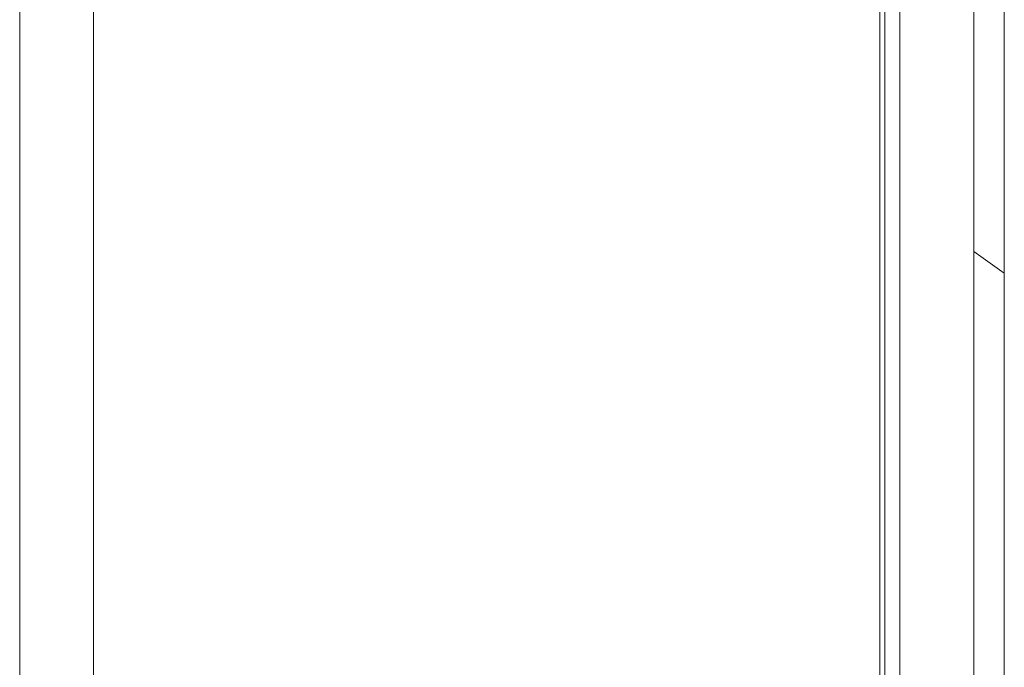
# Model space of a CAD drawing. Header units: inches. Extents: x 424 to 2043, y -237 to 445.
# Tile 714 of 965: x 853.294 to 854.016, y 230.072 to 230.547. Entities that reach past the tile are written whole.
import ezdxf

# ---------------------------------------------------------------- set-up
doc = ezdxf.new("R2010")
doc.units = ezdxf.units.IN
doc.header["$MEASUREMENT"] = 0
doc.layers.add('A-DOOR', color=31, linetype='Continuous', lineweight=9)
doc.layers.add('A-GLAZ-CURT', color=52, linetype='Continuous', lineweight=9)

# ---------------------------------------------------------------- blocks, each defined once
blk = doc.blocks.new('5-panel_Bi-fold_external_door_10806 - Type 1-V71-Section 1')
at = {"layer": 'A-DOOR'}
for p, q in [((-123.59284, 16.33776), (-123.59284, 14.49992)), ((-123.53863, 16.33776), (-123.53863, 14.49992)), ((-122.94715, 14.49991), (-122.94715, 16.33815)), ((-122.96176, 14.49991), (-122.96176, 16.26274)), ((-122.95821, 14.49991), (-122.95821, 16.26274)), ((-122.89294, 14.849), (-122.89294, 16.17354)), ((-122.87055, 16.17354), (-122.87055, 14.849))]:
    blk.add_line(p, q, dxfattribs=at)

msp = doc.modelspace()

# ---------------------------------------------------------------- linework, layer by layer
at = {"layer": 'A-GLAZ-CURT'}
msp.add_line((854.01599, 230.36113), (853.9936, 230.37708), dxfattribs=at)

# ---------------------------------------------------------------- block references
at = {"layer": 'A-DOOR'}
msp.add_blockref('5-panel_Bi-fold_external_door_10806 - Type 1-V71-Section 1', (976.88654, 215.09721), dxfattribs=at)

doc.saveas('drawing.dxf')
